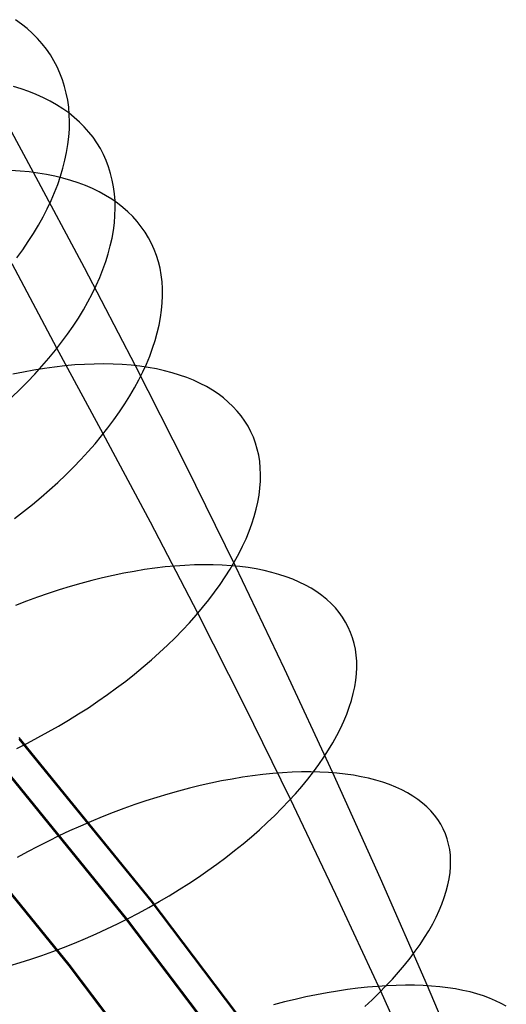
# Model space of a CAD drawing. Header units: millimetres. Extents: x 119 to 175.9, y -203.1 to -153.8.
# Tile 293 of 377: x 163.3 to 164.7, y -168.6 to -165.8. Entities that reach past the tile are written whole.
import ezdxf

# ---------------------------------------------------------------- set-up
doc = ezdxf.new("R2010")
doc.units = ezdxf.units.MM
doc.header["$MEASUREMENT"] = 0
doc.layers.add('Layer 01', color=5, linetype='Continuous', true_color=0x0000ff)

msp = doc.modelspace()

# ---------------------------------------------------------------- linework, layer by layer
at = {"layer": 'Layer 01'}
for p, q in [((163.2776, -165.8036, 27.8835), (163.2604, -165.791, 27.9101)), ((163.2939, -165.8169, 27.8566), (163.2776, -165.8036, 27.8835)), ((163.3093, -165.8308, 27.8295), (163.2939, -165.8169, 27.8566)), ((163.3237, -165.8455, 27.8022), (163.3093, -165.8308, 27.8295)), ((163.3371, -165.8607, 27.7747), (163.3237, -165.8455, 27.8022)), ((163.3495, -165.8766, 27.7472), (163.3371, -165.8607, 27.7747)), ((163.3609, -165.8931, 27.7195), (163.3495, -165.8766, 27.7472)), ((163.3712, -165.9102, 27.6918), (163.3609, -165.8931, 27.7195)), ((163.3805, -165.9278, 27.6641), (163.3712, -165.9102, 27.6918)), ((163.3888, -165.946, 27.6364), (163.3805, -165.9278, 27.6641)), ((163.3959, -165.9647, 27.6088), (163.3888, -165.946, 27.6364)), ((163.3124, -166.2331, 28.5813), (163.1684, -165.9665, 28.3766)), ((163.4021, -165.9838, 27.5812), (163.3959, -165.9647, 27.6088)), ((163.2768, -165.9914, 28.2709), (163.2539, -165.9845, 28.2953)), ((163.2989, -165.999, 28.246), (163.2768, -165.9914, 28.2709)), ((163.3202, -166.0075, 28.2206), (163.2989, -165.999, 28.246)), ((163.3406, -166.0167, 28.1949), (163.3202, -166.0075, 28.2206)), ((163.4071, -166.0035, 27.5537), (163.4021, -165.9838, 27.5812)), ((163.411, -166.0236, 27.5264), (163.4071, -166.0035, 27.5537)), ((163.3603, -166.0266, 28.1688), (163.3406, -166.0167, 28.1949)), ((163.379, -166.0373, 28.1423), (163.3603, -166.0266, 28.1688)), ((163.3969, -166.0486, 28.1156), (163.379, -166.0373, 28.1423)), ((163.4139, -166.0442, 27.4993), (163.411, -166.0236, 27.5264)), ((163.4139, -166.0607, 28.0885), (163.3969, -166.0486, 28.1156)), ((163.4157, -166.0651, 27.4724), (163.4139, -166.0442, 27.4993)), ((163.4299, -166.0735, 28.0612), (163.4139, -166.0607, 28.0885)), ((163.4163, -166.0864, 27.4457), (163.4157, -166.0651, 27.4724)), ((163.4159, -166.1081, 27.4193), (163.4163, -166.0864, 27.4457)), ((163.445, -166.087, 28.0337), (163.4299, -166.0735, 28.0612)), ((163.4591, -166.1011, 28.006), (163.445, -166.087, 28.0337)), ((163.4144, -166.1301, 27.3932), (163.4159, -166.1081, 27.4193)), ((163.4722, -166.1159, 27.9782), (163.4591, -166.1011, 28.006)), ((163.4844, -166.1313, 27.9502), (163.4722, -166.1159, 27.9782)), ((163.408, -166.1749, 27.3421), (163.4117, -166.1523, 27.3675)), ((163.4117, -166.1523, 27.3675), (163.4144, -166.1301, 27.3932)), ((163.4955, -166.1473, 27.9222), (163.4844, -166.1313, 27.9502)), ((163.5056, -166.1638, 27.8941), (163.4955, -166.1473, 27.9222)), ((163.4032, -166.1977, 27.3172), (163.408, -166.1749, 27.3421)), ((163.5146, -166.181, 27.866), (163.5056, -166.1638, 27.8941)), ((163.5226, -166.1987, 27.8379), (163.5146, -166.181, 27.866)), ((163.3973, -166.2207, 27.2926), (163.4032, -166.1977, 27.3172)), ((163.5296, -166.2169, 27.8098), (163.5226, -166.1987, 27.8379)), ((163.2736, -166.2291, 28.6146), (163.247, -166.2274, 28.6359)), ((163.2996, -166.2316, 28.5926), (163.2736, -166.2291, 28.6146)), ((163.325, -166.2349, 28.57), (163.2996, -166.2316, 28.5926)), ((163.4596, -166.5087, 28.7839), (163.3124, -166.2331, 28.5813)), ((163.3497, -166.2389, 28.5468), (163.325, -166.2349, 28.57)), ((163.3903, -166.2439, 27.2686), (163.3973, -166.2207, 27.2926)), ((163.5354, -166.2356, 27.7819), (163.5296, -166.2169, 27.8098)), ((163.5402, -166.2548, 27.7541), (163.5354, -166.2356, 27.7819)), ((163.3738, -166.2438, 28.523), (163.3497, -166.2389, 28.5468)), ((163.3971, -166.2494, 28.4988), (163.3738, -166.2438, 28.523)), ((163.3823, -166.2673, 27.245), (163.3903, -166.2439, 27.2686)), ((163.4197, -166.2559, 28.474), (163.3971, -166.2494, 28.4988)), ((163.4415, -166.2631, 28.4487), (163.4197, -166.2559, 28.474)), ((163.4625, -166.271, 28.423), (163.4415, -166.2631, 28.4487)), ((163.5439, -166.2745, 27.7264), (163.5402, -166.2548, 27.7541)), ((163.3631, -166.3143, 27.1994), (163.3732, -166.2908, 27.2219)), ((163.3732, -166.2908, 27.2219), (163.3823, -166.2673, 27.245)), ((163.4828, -166.2797, 28.3969), (163.4625, -166.271, 28.423)), ((163.5021, -166.2892, 28.3705), (163.4828, -166.2797, 28.3969)), ((163.5206, -166.2994, 28.3436), (163.5021, -166.2892, 28.3705)), ((163.5466, -166.2946, 27.6989), (163.5439, -166.2745, 27.7264)), ((163.5481, -166.3151, 27.6717), (163.5466, -166.2946, 27.6989)), ((163.3519, -166.338, 27.1775), (163.3631, -166.3143, 27.1994)), ((163.5383, -166.3103, 28.3165), (163.5206, -166.2994, 28.3436)), ((163.555, -166.3219, 28.2891), (163.5383, -166.3103, 28.3165)), ((163.5485, -166.336, 27.6447), (163.5481, -166.3151, 27.6717)), ((163.5707, -166.3342, 28.2614), (163.555, -166.3219, 28.2891)), ((163.3397, -166.3617, 27.1562), (163.3519, -166.338, 27.1775)), ((163.5479, -166.3572, 27.618), (163.5485, -166.336, 27.6447)), ((163.5855, -166.3471, 28.2335), (163.5707, -166.3342, 28.2614)), ((163.5994, -166.3608, 28.2054), (163.5855, -166.3471, 28.2335)), ((163.3266, -166.3855, 27.1355), (163.3397, -166.3617, 27.1562)), ((163.5433, -166.4007, 27.5655), (163.5461, -166.3788, 27.5916)), ((163.5461, -166.3788, 27.5916), (163.5479, -166.3572, 27.618)), ((163.6123, -166.3751, 28.1772), (163.5994, -166.3608, 28.2054)), ((163.6241, -166.3899, 28.1489), (163.6123, -166.3751, 28.1772)), ((163.2972, -166.4329, 27.0961), (163.3124, -166.4092, 27.1154)), ((163.3124, -166.4092, 27.1154), (163.3266, -166.3855, 27.1355)), ((163.5394, -166.4229, 27.5398), (163.5433, -166.4007, 27.5655)), ((163.635, -166.4055, 28.1204), (163.6241, -166.3899, 28.1489)), ((163.6448, -166.4216, 28.092), (163.635, -166.4055, 28.1204)), ((163.2811, -166.4565, 27.0774), (163.2972, -166.4329, 27.0961)), ((163.5344, -166.4453, 27.5146), (163.5394, -166.4229, 27.5398)), ((163.6536, -166.4382, 28.0635), (163.6448, -166.4216, 28.092)), ((163.2641, -166.48, 27.0594), (163.2811, -166.4565, 27.0774)), ((163.5283, -166.468, 27.4898), (163.5344, -166.4453, 27.5146)), ((163.6614, -166.4554, 28.035), (163.6536, -166.4382, 28.0635)), ((163.668, -166.4732, 28.0066), (163.6614, -166.4554, 28.035)), ((163.513, -166.5139, 27.4416), (163.5212, -166.4908, 27.4654)), ((163.5212, -166.4908, 27.4654), (163.5283, -166.468, 27.4898)), ((163.6737, -166.4914, 27.9783), (163.668, -166.4732, 28.0066)), ((163.6782, -166.5102, 27.9502), (163.6737, -166.4914, 27.9783)), ((163.38, -166.7417, 27.2411), (163.2507, -166.4976, 27.0465)), ((163.6073, -166.792, 28.9829), (163.4596, -166.5087, 28.7839)), ((163.5037, -166.537, 27.4183), (163.513, -166.5139, 27.4416)), ((163.6817, -166.5294, 27.9221), (163.6782, -166.5102, 27.9502)), ((163.4934, -166.5603, 27.3955), (163.5037, -166.537, 27.4183)), ((163.684, -166.549, 27.8943), (163.6817, -166.5294, 27.9221)), ((163.6853, -166.5691, 27.8667), (163.684, -166.549, 27.8943)), ((163.4821, -166.5837, 27.3734), (163.4934, -166.5603, 27.3955)), ((163.6855, -166.5895, 27.8394), (163.6853, -166.5691, 27.8667)), ((163.4564, -166.6306, 27.3309), (163.4698, -166.6072, 27.3518)), ((163.4698, -166.6072, 27.3518), (163.4821, -166.5837, 27.3734)), ((163.6847, -166.6104, 27.8123), (163.6855, -166.5895, 27.8394)), ((163.4421, -166.6541, 27.3107), (163.4564, -166.6306, 27.3309)), ((163.6796, -166.653, 27.7592), (163.6827, -166.6315, 27.7856)), ((163.6827, -166.6315, 27.7856), (163.6847, -166.6104, 27.8123)), ((163.4268, -166.6776, 27.2911), (163.4421, -166.6541, 27.3107)), ((163.6755, -166.6748, 27.7333), (163.6796, -166.653, 27.7592)), ((163.4106, -166.701, 27.2723), (163.4268, -166.6776, 27.2911)), ((163.6703, -166.6968, 27.7077), (163.6755, -166.6748, 27.7333)), ((163.3935, -166.7243, 27.2542), (163.4106, -166.701, 27.2723)), ((163.6567, -166.7416, 27.658), (163.664, -166.7191, 27.6826)), ((163.664, -166.7191, 27.6826), (163.6703, -166.6968, 27.7077)), ((163.3565, -166.7706, 27.2203), (163.3754, -166.7475, 27.2368)), ((163.3754, -166.7475, 27.2368), (163.3935, -166.7243, 27.2542)), ((163.5138, -166.9893, 27.4312), (163.38, -166.7417, 27.2411)), ((163.6483, -166.7642, 27.6339), (163.6567, -166.7416, 27.658)), ((163.3367, -166.7935, 27.2045), (163.3565, -166.7706, 27.2203)), ((163.6388, -166.7871, 27.6103), (163.6483, -166.7642, 27.6339)), ((163.3134, -166.8047, 29.1843), (163.283, -166.8103, 29.1989)), ((163.3435, -166.7999, 29.1689), (163.3134, -166.8047, 29.1843)), ((163.3161, -166.8162, 27.1896), (163.3367, -166.7935, 27.2045)), ((163.3732, -166.7958, 29.1526), (163.3435, -166.7999, 29.1689)), ((163.4025, -166.7924, 29.1355), (163.3732, -166.7958, 29.1526)), ((163.4315, -166.7899, 29.1175), (163.4025, -166.7924, 29.1355)), ((163.46, -166.7881, 29.0988), (163.4315, -166.7899, 29.1175)), ((163.488, -166.7871, 29.0793), (163.46, -166.7881, 29.0988)), ((163.5155, -166.7868, 29.0591), (163.488, -166.7871, 29.0793)), ((163.5425, -166.7873, 29.0382), (163.5155, -166.7868, 29.0591)), ((163.5689, -166.7886, 29.0166), (163.5425, -166.7873, 29.0382)), ((163.5947, -166.7907, 28.9943), (163.5689, -166.7886, 29.0166)), ((163.6198, -166.7935, 28.9713), (163.5947, -166.7907, 28.9943)), ((163.7529, -167.0797, 29.1756), (163.6073, -166.792, 28.9829)), ((163.6443, -166.7971, 28.9478), (163.6198, -166.7935, 28.9713)), ((163.6283, -166.81, 27.5873), (163.6388, -166.7871, 27.6103)), ((163.6681, -166.8014, 28.9237), (163.6443, -166.7971, 28.9478)), ((163.6911, -166.8065, 28.899), (163.6681, -166.8014, 28.9237)), ((163.7134, -166.8124, 28.8738), (163.6911, -166.8065, 28.899)), ((163.283, -166.8103, 29.1989), (163.2524, -166.8166, 29.2126)), ((163.2946, -166.8388, 27.1754), (163.3161, -166.8162, 27.1896)), ((163.6044, -166.8562, 27.5431), (163.6169, -166.8331, 27.5649)), ((163.6169, -166.8331, 27.5649), (163.6283, -166.81, 27.5873)), ((163.7349, -166.819, 28.8481), (163.7134, -166.8124, 28.8738)), ((163.7556, -166.8263, 28.822), (163.7349, -166.819, 28.8481)), ((163.7754, -166.8343, 28.7954), (163.7556, -166.8263, 28.822)), ((163.7944, -166.8431, 28.7684), (163.7754, -166.8343, 28.7954)), ((163.2494, -166.883, 27.1498), (163.2724, -166.861, 27.1622)), ((163.2724, -166.861, 27.1622), (163.2946, -166.8388, 27.1754)), ((163.5909, -166.8794, 27.522), (163.6044, -166.8562, 27.5431)), ((163.8126, -166.8525, 28.741), (163.7944, -166.8431, 28.7684)), ((163.8298, -166.8627, 28.7133), (163.8126, -166.8525, 28.741)), ((163.8461, -166.8735, 28.6854), (163.8298, -166.8627, 28.7133)), ((163.5764, -166.9026, 27.5015), (163.5909, -166.8794, 27.522)), ((163.8614, -166.885, 28.6571), (163.8461, -166.8735, 28.6854)), ((163.8758, -166.8972, 28.6286), (163.8614, -166.885, 28.6571)), ((163.561, -166.9258, 27.4817), (163.5764, -166.9026, 27.5015)), ((163.8892, -166.91, 28.6), (163.8758, -166.8972, 28.6286)), ((163.9016, -166.9234, 28.5711), (163.8892, -166.91, 28.6)), ((163.5274, -166.972, 27.4444), (163.5446, -166.9489, 27.4627)), ((163.5446, -166.9489, 27.4627), (163.561, -166.9258, 27.4817)), ((163.913, -166.9374, 28.5421), (163.9016, -166.9234, 28.5711)), ((163.9234, -166.952, 28.5131), (163.913, -166.9374, 28.5421)), ((163.5092, -166.995, 27.4269), (163.5274, -166.972, 27.4444)), ((163.9328, -166.9672, 28.4839), (163.9234, -166.952, 28.5131)), ((163.9411, -166.9829, 28.4548), (163.9328, -166.9672, 28.4839)), ((163.4901, -167.0179, 27.4102), (163.5092, -166.995, 27.4269)), ((163.6505, -167.2451, 27.6192), (163.5138, -166.9893, 27.4312)), ((163.9483, -166.9992, 28.4257), (163.9411, -166.9829, 28.4548)), ((163.9545, -167.0159, 28.3966), (163.9483, -166.9992, 28.4257)), ((163.4702, -167.0406, 27.3942), (163.4901, -167.0179, 27.4102)), ((163.9596, -167.0332, 28.3676), (163.9545, -167.0159, 28.3966)), ((163.9636, -167.051, 28.3387), (163.9596, -167.0332, 28.3676)), ((163.428, -167.0855, 27.3649), (163.4495, -167.0632, 27.3791)), ((163.4495, -167.0632, 27.3791), (163.4702, -167.0406, 27.3942)), ((163.9665, -167.0692, 28.3099), (163.9636, -167.051, 28.3387)), ((163.4057, -167.1076, 27.3515), (163.428, -167.0855, 27.3649)), ((163.8963, -167.3717, 29.362), (163.7529, -167.0797, 29.1756)), ((163.9684, -167.0878, 28.2814), (163.9665, -167.0692, 28.3099)), ((163.9691, -167.1069, 28.2531), (163.9684, -167.0878, 28.2814)), ((163.3826, -167.1295, 27.339), (163.4057, -167.1076, 27.3515)), ((163.9688, -167.1263, 28.225), (163.9691, -167.1069, 28.2531)), ((163.3588, -167.151, 27.3274), (163.3826, -167.1295, 27.339)), ((163.9648, -167.1662, 28.1697), (163.9673, -167.1461, 28.1972)), ((163.9673, -167.1461, 28.1972), (163.9688, -167.1263, 28.225)), ((163.3092, -167.1932, 27.3069), (163.3343, -167.1723, 27.3167)), ((163.3343, -167.1723, 27.3167), (163.3588, -167.151, 27.3274)), ((163.9612, -167.1866, 28.1426), (163.9648, -167.1662, 28.1697)), ((163.2834, -167.2138, 27.2981), (163.3092, -167.1932, 27.3069)), ((163.9565, -167.2074, 28.1159), (163.9612, -167.1866, 28.1426)), ((163.257, -167.234, 27.2902), (163.2834, -167.2138, 27.2981)), ((163.9439, -167.2496, 28.0637), (163.9508, -167.2284, 28.0896)), ((163.9508, -167.2284, 28.0896), (163.9565, -167.2074, 28.1159)), ((163.7875, -167.508, 27.8039), (163.6505, -167.2451, 27.6192)), ((163.936, -167.271, 28.0384), (163.9439, -167.2496, 28.0637)), ((163.9171, -167.3145, 27.9892), (163.9271, -167.2927, 28.0135)), ((163.9271, -167.2927, 28.0135), (163.936, -167.271, 28.0384)), ((163.9061, -167.3364, 27.9655), (163.9171, -167.3145, 27.9892)), ((163.8941, -167.3585, 27.9423), (163.9061, -167.3364, 27.9655)), ((163.6634, -167.3778, 29.5332), (163.6337, -167.382, 29.5496)), ((163.6926, -167.3743, 29.516), (163.6634, -167.3778, 29.5332)), ((163.7215, -167.3716, 29.498), (163.6926, -167.3743, 29.516)), ((163.7499, -167.3696, 29.4791), (163.7215, -167.3716, 29.498)), ((163.7778, -167.3683, 29.4595), (163.7499, -167.3696, 29.4791)), ((163.8052, -167.3678, 29.4391), (163.7778, -167.3683, 29.4595)), ((163.832, -167.368, 29.4179), (163.8052, -167.3678, 29.4391)), ((163.8582, -167.3689, 29.396), (163.832, -167.368, 29.4179)), ((163.8838, -167.3706, 29.3735), (163.8582, -167.3689, 29.396)), ((163.881, -167.3806, 27.9198), (163.8941, -167.3585, 27.9423)), ((163.9087, -167.373, 29.3503), (163.8838, -167.3706, 29.3735)), ((164.038, -167.6685, 29.5424), (163.8963, -167.3717, 29.362)), ((163.9329, -167.3761, 29.3264), (163.9087, -167.373, 29.3503)), ((163.9565, -167.3799, 29.302), (163.9329, -167.3761, 29.3264)), ((163.5118, -167.4058, 29.6061), (163.4807, -167.4135, 29.6179)), ((163.5426, -167.3988, 29.5933), (163.5118, -167.4058, 29.6061)), ((163.5733, -167.3925, 29.5796), (163.5426, -167.3988, 29.5933)), ((163.6036, -167.3869, 29.565), (163.5733, -167.3925, 29.5796)), ((163.6337, -167.382, 29.5496), (163.6036, -167.3869, 29.565)), ((163.852, -167.425, 27.8768), (163.867, -167.4028, 27.898)), ((163.867, -167.4028, 27.898), (163.881, -167.3806, 27.9198)), ((163.9792, -167.3845, 29.277), (163.9565, -167.3799, 29.302)), ((164.0012, -167.3898, 29.2514), (163.9792, -167.3845, 29.277)), ((164.0224, -167.3957, 29.2253), (164.0012, -167.3898, 29.2514)), ((164.0428, -167.4024, 29.1987), (164.0224, -167.3957, 29.2253)), ((164.0623, -167.4098, 29.1717), (164.0428, -167.4024, 29.1987)), ((163.418, -167.431, 29.6386), (163.3865, -167.4407, 29.6475)), ((163.4494, -167.4219, 29.6287), (163.418, -167.431, 29.6386)), ((163.4807, -167.4135, 29.6179), (163.4494, -167.4219, 29.6287)), ((163.8361, -167.4472, 27.8563), (163.852, -167.425, 27.8768)), ((164.081, -167.4179, 29.1443), (164.0623, -167.4098, 29.1717)), ((164.0988, -167.4266, 29.1164), (164.081, -167.4179, 29.1443)), ((164.1156, -167.436, 29.0883), (164.0988, -167.4266, 29.1164)), ((163.3233, -167.462, 29.6623), (163.2918, -167.4736, 29.6683)), ((163.3549, -167.451, 29.6554), (163.3233, -167.462, 29.6623)), ((163.3865, -167.4407, 29.6475), (163.3549, -167.451, 29.6554)), ((163.8192, -167.4694, 27.8366), (163.8361, -167.4472, 27.8563)), ((164.1315, -167.4461, 29.0598), (164.1156, -167.436, 29.0883)), ((164.1464, -167.4567, 29.031), (164.1315, -167.4461, 29.0598)), ((164.1604, -167.4681, 29.002), (164.1464, -167.4567, 29.031)), ((163.2918, -167.4736, 29.6683), (163.2603, -167.4859, 29.6731)), ((163.7828, -167.5135, 27.7994), (163.8015, -167.4915, 27.8176)), ((163.8015, -167.4915, 27.8176), (163.8192, -167.4694, 27.8366)), ((164.1734, -167.48, 28.9727), (164.1604, -167.4681, 29.002)), ((164.1854, -167.4925, 28.9433), (164.1734, -167.48, 28.9727)), ((163.7633, -167.5355, 27.7821), (163.7828, -167.5135, 27.7994)), ((163.9227, -167.7751, 27.9828), (163.7875, -167.508, 27.8039)), ((164.1963, -167.5056, 28.9138), (164.1854, -167.4925, 28.9433)), ((164.2063, -167.5193, 28.8841), (164.1963, -167.5056, 28.9138)), ((164.2151, -167.5336, 28.8543), (164.2063, -167.5193, 28.8841)), ((163.7429, -167.5573, 27.7655), (163.7633, -167.5355, 27.7821)), ((164.2229, -167.5483, 28.8246), (164.2151, -167.5336, 28.8543)), ((164.2297, -167.5636, 28.7948), (164.2229, -167.5483, 28.8246)), ((163.7217, -167.579, 27.7498), (163.7429, -167.5573, 27.7655)), ((164.2354, -167.5794, 28.7651), (164.2297, -167.5636, 28.7948)), ((163.6769, -167.6217, 27.7209), (163.6997, -167.6005, 27.7349)), ((163.6997, -167.6005, 27.7349), (163.7217, -167.579, 27.7498)), ((164.24, -167.5957, 28.7354), (164.2354, -167.5794, 28.7651)), ((164.2435, -167.6124, 28.7058), (164.24, -167.5957, 28.7354)), ((163.6534, -167.6428, 27.7078), (163.6769, -167.6217, 27.7209)), ((164.2459, -167.6295, 28.6764), (164.2435, -167.6124, 28.7058)), ((164.2472, -167.6471, 28.6472), (164.2459, -167.6295, 28.6764)), ((163.6292, -167.6635, 27.6956), (163.6534, -167.6428, 27.7078)), ((164.2474, -167.6651, 28.6181), (164.2472, -167.6471, 28.6472)), ((163.5788, -167.7042, 27.6741), (163.6043, -167.684, 27.6844)), ((163.6043, -167.684, 27.6844), (163.6292, -167.6635, 27.6956)), ((164.1779, -167.9699, 29.7169), (164.038, -167.6685, 29.5424)), ((164.2446, -167.7022, 28.5609), (164.2466, -167.6835, 28.5894)), ((164.2466, -167.6835, 28.5894), (164.2474, -167.6651, 28.6181)), ((163.5526, -167.724, 27.6647), (163.5788, -167.7042, 27.6741)), ((164.2415, -167.7212, 28.5327), (164.2446, -167.7022, 28.5609)), ((163.4986, -167.7626, 27.6489), (163.5259, -167.7435, 27.6563)), ((163.5259, -167.7435, 27.6563), (163.5526, -167.724, 27.6647)), ((164.2321, -167.7602, 28.4774), (164.2374, -167.7406, 28.5049)), ((164.2374, -167.7406, 28.5049), (164.2415, -167.7212, 28.5327)), ((163.4708, -167.7813, 27.6425), (163.4986, -167.7626, 27.6489)), ((164.0558, -168.0461, 28.1558), (163.9227, -167.7751, 27.9828)), ((164.2258, -167.7801, 28.4504), (164.2321, -167.7602, 28.4774)), ((163.4136, -167.8174, 27.6326), (163.4424, -167.7996, 27.637)), ((163.4424, -167.7996, 27.637), (163.4708, -167.7813, 27.6425)), ((164.21, -167.8206, 28.3977), (164.2185, -167.8002, 28.4238)), ((164.2185, -167.8002, 28.4238), (164.2258, -167.7801, 28.4504)), ((163.3844, -167.8348, 27.6291), (163.4136, -167.8174, 27.6326)), ((164.2005, -167.8411, 28.3722), (164.21, -167.8206, 28.3977)), ((163.3249, -167.868, 27.6252), (163.3548, -167.8516, 27.6267)), ((163.3548, -167.8516, 27.6267), (163.3844, -167.8348, 27.6291)), ((164.1784, -167.8826, 28.3227), (164.19, -167.8618, 28.3471)), ((164.19, -167.8618, 28.3471), (164.2005, -167.8411, 28.3722)), ((163.2641, -167.8991, 27.6254), (163.2946, -167.8838, 27.6248)), ((163.6521, -168.3373, 34.882), (163.2705, -167.8677, 34.8814)), ((163.6522, -168.3415, 31.6859), (163.2707, -167.872, 31.6853)), ((163.2946, -167.8838, 27.6248), (163.3249, -167.868, 27.6252)), ((164.1659, -167.9036, 28.2988), (164.1784, -167.8826, 28.3227)), ((164.1523, -167.9246, 28.2756), (164.1659, -167.9036, 28.2988)), ((163.5824, -168.3916, 35.1456), (163.2027, -167.9244, 35.145)), ((163.5824, -168.3965, 31.4224), (163.2028, -167.9293, 31.4218)), ((164.1222, -167.9669, 28.2312), (164.1377, -167.9457, 28.2531)), ((164.1377, -167.9457, 28.2531), (164.1523, -167.9246, 28.2756)), ((163.9753, -167.9749, 29.8723), (163.9461, -167.9785, 29.8896)), ((164.0041, -167.972, 29.8542), (163.9753, -167.9749, 29.8723)), ((164.0324, -167.9698, 29.8352), (164.0041, -167.972, 29.8542)), ((164.0602, -167.9682, 29.8154), (164.0324, -167.9698, 29.8352)), ((164.0874, -167.9674, 29.7948), (164.0602, -167.9682, 29.8154)), ((164.1141, -167.9672, 29.7735), (164.0874, -167.9674, 29.7948)), ((164.1058, -167.988, 28.21), (164.1222, -167.9669, 28.2312)), ((164.1401, -167.9678, 29.7514), (164.1141, -167.9672, 29.7735)), ((164.1655, -167.969, 29.7286), (164.1401, -167.9678, 29.7514)), ((164.1902, -167.971, 29.7051), (164.1655, -167.969, 29.7286)), ((164.3158, -168.2757, 29.8852), (164.1779, -167.9699, 29.7169)), ((164.2142, -167.9736, 29.681), (164.1902, -167.971, 29.7051)), ((164.2375, -167.977, 29.6562), (164.2142, -167.9736, 29.681)), ((163.8255, -167.9997, 29.9498), (163.7946, -168.0067, 29.9625)), ((163.8561, -167.9934, 29.9362), (163.8255, -167.9997, 29.9498)), ((163.8865, -167.9878, 29.9215), (163.8561, -167.9934, 29.9362)), ((163.9165, -167.9828, 29.906), (163.8865, -167.9878, 29.9215)), ((163.9461, -167.9785, 29.8896), (163.9165, -167.9828, 29.906)), ((164.0884, -168.0092, 28.1896), (164.1058, -167.988, 28.21)), ((164.26, -167.981, 29.6309), (164.2375, -167.977, 29.6562)), ((164.2817, -167.9857, 29.6049), (164.26, -167.981, 29.6309)), ((164.3026, -167.991, 29.5785), (164.2817, -167.9857, 29.6049)), ((164.3227, -167.9971, 29.5515), (164.3026, -167.991, 29.5785)), ((164.3419, -168.0037, 29.5241), (164.3227, -167.9971, 29.5515)), ((164.3602, -168.0111, 29.4962), (164.3419, -168.0037, 29.5241)), ((163.7006, -168.0314, 29.9949), (163.669, -168.0409, 30.0036)), ((163.7321, -168.0225, 29.9851), (163.7006, -168.0314, 29.9949)), ((163.7634, -168.0143, 29.9743), (163.7321, -168.0225, 29.9851)), ((163.7946, -168.0067, 29.9625), (163.7634, -168.0143, 29.9743)), ((164.0509, -168.0513, 28.1511), (164.0701, -168.0303, 28.17)), ((164.0701, -168.0303, 28.17), (164.0884, -168.0092, 28.1896)), ((164.3776, -168.0191, 29.468), (164.3602, -168.0111, 29.4962)), ((164.3941, -168.0277, 29.4393), (164.3776, -168.0191, 29.468)), ((164.4096, -168.0369, 29.4104), (164.3941, -168.0277, 29.4393)), ((163.4151, -168.5229, 35.2515), (163.04, -168.0612, 35.2509)), ((163.6056, -168.0617, 30.0181), (163.5739, -168.073, 30.0239)), ((163.6373, -168.051, 30.0114), (163.6056, -168.0617, 30.0181)), ((163.669, -168.0409, 30.0036), (163.6373, -168.051, 30.0114)), ((164.0309, -168.0723, 28.1331), (164.0509, -168.0513, 28.1511)), ((164.1873, -168.3216, 28.3233), (164.0558, -168.0461, 28.1558)), ((164.4242, -168.0468, 29.3811), (164.4096, -168.0369, 29.4104)), ((164.4378, -168.0573, 29.3516), (164.4242, -168.0468, 29.3811)), ((164.4503, -168.0683, 29.3218), (164.4378, -168.0573, 29.3516)), ((163.4151, -168.5279, 31.3173), (163.04, -168.0662, 31.3167)), ((163.5422, -168.0849, 30.0285), (163.5106, -168.0973, 30.0322)), ((163.5739, -168.073, 30.0239), (163.5422, -168.0849, 30.0285)), ((164.01, -168.0931, 28.1159), (164.0309, -168.0723, 28.1331)), ((164.4619, -168.0799, 29.2918), (164.4503, -168.0683, 29.3218)), ((164.4724, -168.0921, 29.2617), (164.4619, -168.0799, 29.2918)), ((163.4791, -168.1102, 30.0347), (163.4478, -168.1237, 30.0363)), ((163.5106, -168.0973, 30.0322), (163.4791, -168.1102, 30.0347)), ((163.9659, -168.1343, 28.084), (163.9883, -168.1138, 28.0995)), ((163.9883, -168.1138, 28.0995), (164.01, -168.0931, 28.1159)), ((164.4819, -168.1049, 29.2315), (164.4724, -168.0921, 29.2617)), ((164.4903, -168.1181, 29.2012), (164.4819, -168.1049, 29.2315)), ((164.4976, -168.1319, 29.1708), (164.4903, -168.1181, 29.2012)), ((163.4167, -168.1377, 30.0367), (163.3857, -168.1522, 30.0361)), ((163.4478, -168.1237, 30.0363), (163.4167, -168.1377, 30.0367)), ((163.9426, -168.1547, 28.0694), (163.9659, -168.1343, 28.084)), ((164.5039, -168.1462, 29.1404), (164.4976, -168.1319, 29.1708)), ((164.5091, -168.1609, 29.1101), (164.5039, -168.1462, 29.1404)), ((163.3551, -168.1671, 30.0345), (163.3247, -168.1825, 30.0318)), ((163.3857, -168.1522, 30.0361), (163.3551, -168.1671, 30.0345)), ((163.894, -168.1947, 28.043), (163.9187, -168.1748, 28.0558)), ((163.9187, -168.1748, 28.0558), (163.9426, -168.1547, 28.0694)), ((164.5132, -168.1761, 29.0798), (164.5091, -168.1609, 29.1101)), ((163.2947, -168.1983, 30.0281), (163.2651, -168.2146, 30.0233)), ((163.3247, -168.1825, 30.0318), (163.2947, -168.1983, 30.0281)), ((163.8687, -168.2143, 28.0312), (163.894, -168.1947, 28.043)), ((164.5162, -168.1918, 29.0496), (164.5132, -168.1761, 29.0798)), ((164.5181, -168.2079, 29.0195), (164.5162, -168.1918, 29.0496)), ((163.8428, -168.2337, 28.0203), (163.8687, -168.2143, 28.0312)), ((164.5189, -168.2244, 28.9897), (164.5181, -168.2079, 29.0195)), ((164.5186, -168.2413, 28.96), (164.5189, -168.2244, 28.9897)), ((163.7891, -168.2714, 28.0015), (163.8162, -168.2527, 28.0104)), ((163.8162, -168.2527, 28.0104), (163.8428, -168.2337, 28.0203)), ((164.5147, -168.2761, 28.9014), (164.5172, -168.2585, 28.9305)), ((164.5172, -168.2585, 28.9305), (164.5186, -168.2413, 28.96)), ((163.7614, -168.2897, 27.9936), (163.7891, -168.2714, 28.0015)), ((164.4517, -168.5858, 30.0472), (164.3158, -168.2757, 29.8852)), ((164.5112, -168.294, 28.8725), (164.5147, -168.2761, 28.9014)), ((163.7045, -168.3253, 27.9808), (163.7332, -168.3077, 27.9867)), ((163.7332, -168.3077, 27.9867), (163.7614, -168.2897, 27.9936)), ((164.5007, -168.3308, 28.8159), (164.5065, -168.3123, 28.844)), ((164.5065, -168.3123, 28.844), (164.5112, -168.294, 28.8725)), ((163.6459, -168.3591, 27.972), (163.6754, -168.3424, 27.9759)), ((164.0173, -168.819, 34.8826), (163.6521, -168.3373, 34.882)), ((164.0174, -168.8233, 31.6865), (163.6522, -168.3415, 31.6859)), ((163.6754, -168.3424, 27.9759), (163.7045, -168.3253, 27.9808)), ((164.3172, -168.6014, 28.4852), (164.1873, -168.3216, 28.3233)), ((164.4939, -168.3495, 28.7882), (164.5007, -168.3308, 28.8159)), ((163.616, -168.3754, 27.9692), (163.6459, -168.3591, 27.972)), ((164.477, -168.3877, 28.7342), (164.486, -168.3685, 28.761)), ((164.486, -168.3685, 28.761), (164.4939, -168.3495, 28.7882)), ((163.5552, -168.4064, 27.9666), (163.5857, -168.3912, 27.9674)), ((163.9458, -168.8711, 35.1462), (163.5824, -168.3916, 35.1456)), ((163.9459, -168.876, 31.423), (163.5824, -168.3965, 31.4224)), ((163.5857, -168.3912, 27.9674), (163.616, -168.3754, 27.9692)), ((164.467, -168.4071, 28.708), (164.477, -168.3877, 28.7342)), ((163.4934, -168.4354, 27.9681), (163.5244, -168.4212, 27.9668)), ((163.5244, -168.4212, 27.9668), (163.5552, -168.4064, 27.9666)), ((164.4438, -168.4464, 28.6572), (164.4559, -168.4267, 28.6823)), ((164.4559, -168.4267, 28.6823), (164.467, -168.4071, 28.708)), ((163.4308, -168.4622, 27.9738), (163.4622, -168.4491, 27.9705)), ((163.4622, -168.4491, 27.9705), (163.4934, -168.4354, 27.9681)), ((164.4307, -168.4662, 28.6326), (164.4438, -168.4464, 28.6572)), ((163.3363, -168.4979, 27.99), (163.3678, -168.4866, 27.9836)), ((163.3678, -168.4866, 27.9836), (163.3994, -168.4747, 27.9782)), ((163.3994, -168.4747, 27.9782), (163.4308, -168.4622, 27.9738)), ((164.4015, -168.5061, 28.5856), (164.4166, -168.4862, 28.6088)), ((164.4166, -168.4862, 28.6088), (164.4307, -168.4662, 28.6326)), ((163.2732, -168.5186, 28.0058), (163.3047, -168.5086, 27.9974)), ((163.3047, -168.5086, 27.9974), (163.3363, -168.4979, 27.99)), ((164.3855, -168.5262, 28.563), (164.4015, -168.5061, 28.5856)), ((163.2417, -168.528, 28.0152), (163.2732, -168.5186, 28.0058)), ((163.7743, -168.9966, 35.2521), (163.4151, -168.5229, 35.2515)), ((163.7743, -169.0016, 31.3179), (163.4151, -168.5279, 31.3173)), ((164.3685, -168.5463, 28.5412), (164.3855, -168.5262, 28.563)), ((164.3318, -168.5864, 28.4999), (164.3506, -168.5663, 28.5202)), ((164.3506, -168.5663, 28.5202), (164.3685, -168.5463, 28.5412)), ((164.1914, -168.6013, 30.2377), (164.1614, -168.6063, 30.2532)), ((164.221, -168.5969, 30.2212), (164.1914, -168.6013, 30.2377)), ((164.2501, -168.5931, 30.2038), (164.221, -168.5969, 30.2212)), ((164.2788, -168.59, 30.1856), (164.2501, -168.5931, 30.2038)), ((164.307, -168.5875, 30.1665), (164.2788, -168.59, 30.1856)), ((164.3347, -168.5857, 30.1465), (164.307, -168.5875, 30.1665)), ((164.3122, -168.6064, 28.4804), (164.3318, -168.5864, 28.4999)), ((164.4452, -168.8852, 28.6414), (164.3172, -168.6014, 28.4852)), ((164.3618, -168.5846, 30.1258), (164.3347, -168.5857, 30.1465)), ((164.3883, -168.5841, 30.1042), (164.3618, -168.5846, 30.1258)), ((164.4141, -168.5843, 30.082), (164.3883, -168.5841, 30.1042)), ((164.4393, -168.5851, 30.0589), (164.4141, -168.5843, 30.082)), ((164.4639, -168.5866, 30.0352), (164.4393, -168.5851, 30.0589)), ((164.5874, -168.9045, 30.205), (164.4517, -168.5858, 30.0472)), ((164.4876, -168.5887, 30.0108), (164.4639, -168.5866, 30.0352)), ((164.5107, -168.5915, 29.9858), (164.4876, -168.5887, 30.0108)), ((164.5329, -168.595, 29.9601), (164.5107, -168.5915, 29.9858)), ((164.5544, -168.5991, 29.9339), (164.5329, -168.595, 29.9601)), ((164.575, -168.6038, 29.9071), (164.5544, -168.5991, 29.9339)), ((164.0695, -168.6252, 30.2942), (164.0383, -168.6327, 30.3059)), ((164.1004, -168.6182, 30.2815), (164.0695, -168.6252, 30.2942)), ((164.1311, -168.612, 30.2678), (164.1004, -168.6182, 30.2815)), ((164.1614, -168.6063, 30.2532), (164.1311, -168.612, 30.2678)), ((164.2703, -168.6461, 28.444), (164.2916, -168.6263, 28.4618)), ((164.2916, -168.6263, 28.4618), (164.3122, -168.6064, 28.4804)), ((164.5948, -168.6091, 29.8797), (164.575, -168.6038, 29.9071)), ((164.6137, -168.6151, 29.8519), (164.5948, -168.6091, 29.8797)), ((164.6317, -168.6217, 29.8237), (164.6137, -168.6151, 29.8519)), ((164.6488, -168.629, 29.795), (164.6317, -168.6217, 29.8237)), ((164.6649, -168.6368, 29.7659), (164.6488, -168.629, 29.795)), ((164.0383, -168.6327, 30.3059), (164.0069, -168.6408, 30.3166)), ((164.68, -168.6452, 29.7365), (164.6649, -168.6368, 29.7659))]:
    msp.add_line(p, q, dxfattribs=at)

doc.saveas('drawing.dxf')
